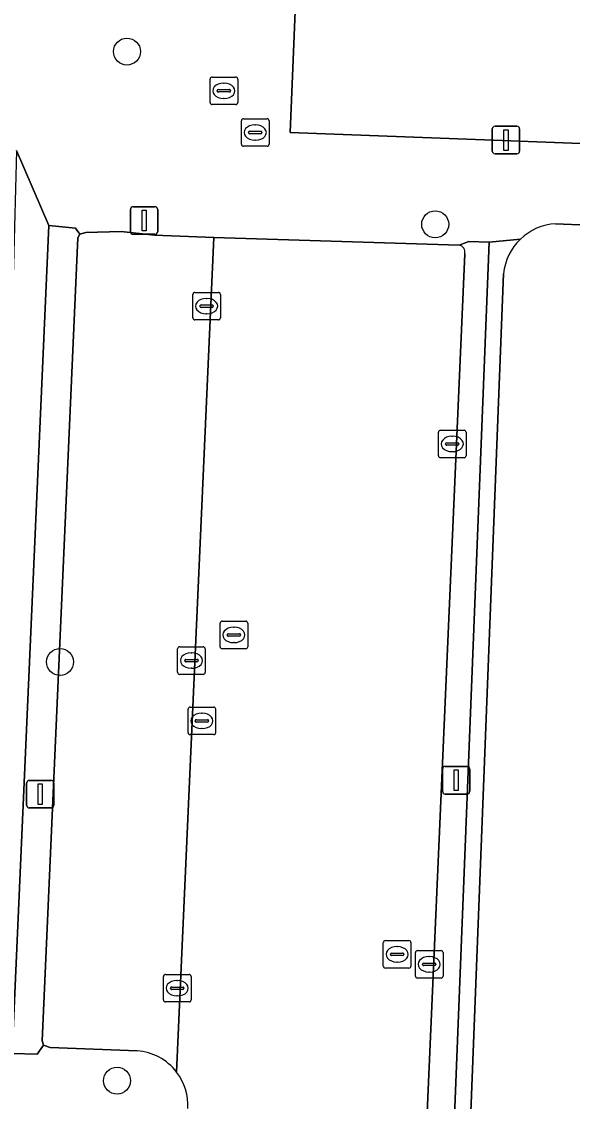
# Model space of a CAD drawing. Extents: x 160732 to 162107, y 387428 to 388479.
# Drawn here: x 161104.92 to 161124.89, y 387650.15 to 387689.33 of the extents above; entities that cross this region are included whole.
import ezdxf

# ---------------------------------------------------------------- set-up
doc = ezdxf.new("R2010")
doc.units = 0
for name, color, linetype in [('IMGEO_Boom', 7, 'Continuous'), ('IMGEO_Brandkraan', 7, 'Continuous'), ('IMGEO_Erf', 7, 'Continuous'), ('IMGEO_Kolk', 7, 'Continuous'), ('IMGEO_Lichtmast', 7, 'Continuous'), ('IMGEO_Parkeervlak_open', 7, 'Continuous'), ('IMGEO_Rijbaan_lokaal_open', 7, 'Continuous'), ('IMGEO_Rioolput', 7, 'Continuous'), ('IMGEO_Voetpad_open', 7, 'Continuous')]:
    doc.layers.add(name, color=color, linetype=linetype)

msp = doc.modelspace()

# ---------------------------------------------------------------- linework, layer by layer
at = {"layer": 'IMGEO_Boom'}
for centre in [(161108.737, 387688.242), (161119.912, 387681.974), (161106.314, 387666.094), (161108.38, 387650.898)]:
    msp.add_circle(centre, 0.489, dxfattribs=at)
at = {"layer": 'IMGEO_Brandkraan'}
for p, q in [((161118.032, 387655.059), (161118.032, 387655.911)), ((161118.107, 387655.985), (161118.959, 387655.985)), ((161118.52, 387655.765), (161118.545, 387655.765)), ((161119.033, 387655.911), (161119.033, 387655.059)), ((161118.291, 387655.479), (161118.291, 387655.491)), ((161118.729, 387655.442), (161118.331, 387655.442)), ((161118.334, 387655.528), (161118.732, 387655.528)), ((161118.775, 387655.491), (161118.775, 387655.479)), ((161118.959, 387654.985), (161118.107, 387654.985)), ((161118.543, 387655.205), (161118.518, 387655.205))]:
    msp.add_line(p, q, dxfattribs=at)
for points in [[(161118.032, 387655.059), (161118.032, 387655.911)], [(161118.107, 387655.985), (161118.959, 387655.985)], [(161119.033, 387655.911), (161119.033, 387655.059)], [(161118.959, 387654.985), (161118.107, 387654.985)]]:
    msp.add_lwpolyline(points, dxfattribs=at)
for centre, radius, start, end in [((161118.109, 387655.909), 0.0765, 91.552, 178.448), ((161118.109, 387655.909), 0.0765, 91.552, 178.448), ((161118.957, 387655.909), 0.0765, 1.552, 88.448), ((161118.957, 387655.909), 0.0765, 1.552, 88.448), ((161118.331, 387655.488), 0.0403, 85.8775, 175.7526), ((161118.328, 387655.478), 0.0366, 178.938, 274.7102), ((161118.732, 387655.485), 0.043, 264.8664, 352.4533), ((161118.736, 387655.49), 0.0386, 1.7309, 96.639), ((161118.109, 387655.061), 0.0765, 181.552, 268.448), ((161118.109, 387655.061), 0.0765, 181.552, 268.448), ((161118.957, 387655.061), 0.0765, 271.552, 358.448), ((161118.957, 387655.061), 0.0765, 271.552, 358.448)]:
    msp.add_arc(centre, radius, start, end, dxfattribs=at)
for centre, major_axis, ratio, start_param, end_param in [((161118.519, 387655.485), (-0.387, 0.002), 0.722429, 4.712389, 7.853982), ((161118.544, 387655.485), (-0.39, 0.002), 0.717154, 1.570796, 4.712389)]:
    msp.add_ellipse(centre, major_axis=major_axis, ratio=ratio, start_param=start_param, end_param=end_param, dxfattribs=at)
at = {"layer": 'IMGEO_Erf'}
for points in [[(161115.604, 387711.866), (161115.535, 387710.66), (161115.689, 387710.643), (161115.059, 387694.991), (161114.651, 387685.302), (161122.654, 387684.997), (161157.729, 387683.661), (161158.641, 387709.529)], [(161141.168, 387658.955), (161141.416, 387665.334), (161141.664, 387671.712), (161140.626, 387671.752), (161140.997, 387681.285), (161132.542, 387681.663), (161126.614, 387681.9), (161124.277, 387681.994)], [(161122.39, 387680.18), (161120.442, 387630.212), (161120.439, 387630.067)]]:
    msp.add_lwpolyline(points, dxfattribs=at)
for centre, radius, start, end in [((161124.399, 387679.98), 2.018, 93.464, 133.8935), ((161124.397, 387679.979), 2.017, 133.8376, 174.2818)]:
    msp.add_arc(centre, radius, start, end, dxfattribs=at)
at = {"layer": 'IMGEO_Kolk'}
for p, q in [((161111.126, 387678.578), (161111.126, 387679.43)), ((161111.201, 387679.504), (161112.053, 387679.504)), ((161111.614, 387679.284), (161111.639, 387679.284)), ((161112.127, 387679.43), (161112.127, 387678.578)), ((161111.385, 387678.998), (161111.385, 387679.01)), ((161111.823, 387678.961), (161111.425, 387678.961)), ((161111.428, 387679.047), (161111.826, 387679.047)), ((161111.869, 387679.01), (161111.869, 387678.998)), ((161112.053, 387678.504), (161111.201, 387678.504)), ((161111.637, 387678.724), (161111.612, 387678.724)), ((161120.031, 387673.578), (161120.031, 387674.43)), ((161120.106, 387674.504), (161120.958, 387674.504)), ((161120.519, 387674.284), (161120.544, 387674.284)), ((161121.032, 387674.43), (161121.032, 387673.578)), ((161120.29, 387673.998), (161120.29, 387674.01)), ((161120.728, 387673.961), (161120.33, 387673.961)), ((161120.333, 387674.047), (161120.731, 387674.047)), ((161120.774, 387674.01), (161120.774, 387673.998)), ((161120.958, 387673.504), (161120.106, 387673.504)), ((161120.542, 387673.724), (161120.517, 387673.724)), ((161110.575, 387665.718), (161110.575, 387666.57)), ((161110.65, 387666.644), (161111.502, 387666.644)), ((161111.063, 387666.424), (161111.088, 387666.424)), ((161111.576, 387666.57), (161111.576, 387665.718)), ((161110.834, 387666.138), (161110.834, 387666.15)), ((161111.272, 387666.101), (161110.874, 387666.101)), ((161110.877, 387666.187), (161111.275, 387666.187)), ((161111.318, 387666.15), (161111.318, 387666.138)), ((161111.502, 387665.644), (161110.65, 387665.644)), ((161111.086, 387665.864), (161111.061, 387665.864)), ((161119.196, 387654.695), (161119.196, 387655.547)), ((161119.271, 387655.621), (161120.123, 387655.621)), ((161119.684, 387655.401), (161119.709, 387655.401)), ((161120.197, 387655.547), (161120.197, 387654.695)), ((161119.455, 387655.115), (161119.455, 387655.127)), ((161119.893, 387655.078), (161119.495, 387655.078)), ((161119.498, 387655.164), (161119.896, 387655.164)), ((161119.939, 387655.127), (161119.939, 387655.115)), ((161110.061, 387653.83), (161110.061, 387654.682)), ((161110.136, 387654.756), (161110.988, 387654.756)), ((161111.062, 387654.682), (161111.062, 387653.83)), ((161120.123, 387654.621), (161119.271, 387654.621)), ((161119.707, 387654.841), (161119.682, 387654.841)), ((161110.32, 387654.25), (161110.32, 387654.262)), ((161110.758, 387654.213), (161110.36, 387654.213)), ((161110.363, 387654.299), (161110.761, 387654.299)), ((161110.549, 387654.536), (161110.574, 387654.536)), ((161110.804, 387654.262), (161110.804, 387654.25)), ((161110.572, 387653.976), (161110.547, 387653.976)), ((161110.988, 387653.756), (161110.136, 387653.756))]:
    msp.add_line(p, q, dxfattribs=at)
for points in [[(161111.126, 387678.578), (161111.126, 387679.43)], [(161111.201, 387679.504), (161112.053, 387679.504)], [(161112.127, 387679.43), (161112.127, 387678.578)], [(161112.053, 387678.504), (161111.201, 387678.504)], [(161120.031, 387673.578), (161120.031, 387674.43)], [(161120.106, 387674.504), (161120.958, 387674.504)], [(161121.032, 387674.43), (161121.032, 387673.578)], [(161120.958, 387673.504), (161120.106, 387673.504)], [(161110.575, 387665.718), (161110.575, 387666.57)], [(161110.65, 387666.644), (161111.502, 387666.644)], [(161111.576, 387666.57), (161111.576, 387665.718)], [(161111.502, 387665.644), (161110.65, 387665.644)], [(161119.196, 387654.695), (161119.196, 387655.547)], [(161119.271, 387655.621), (161120.123, 387655.621)], [(161120.197, 387655.547), (161120.197, 387654.695)], [(161110.061, 387653.83), (161110.061, 387654.682)], [(161110.136, 387654.756), (161110.988, 387654.756)], [(161111.062, 387654.682), (161111.062, 387653.83)], [(161120.123, 387654.621), (161119.271, 387654.621)], [(161110.988, 387653.756), (161110.136, 387653.756)]]:
    msp.add_lwpolyline(points, dxfattribs=at)
for centre, radius, start, end in [((161111.203, 387679.428), 0.0765, 91.552, 178.448), ((161111.203, 387679.428), 0.0765, 91.552, 178.448), ((161112.051, 387679.428), 0.0765, 1.552, 88.448), ((161112.051, 387679.428), 0.0765, 1.552, 88.448), ((161111.425, 387679.007), 0.0403, 85.8775, 175.7526), ((161111.422, 387678.997), 0.0366, 178.938, 274.7102), ((161111.826, 387679.004), 0.043, 264.8664, 352.4533), ((161111.83, 387679.009), 0.0386, 1.7309, 96.639), ((161111.203, 387678.58), 0.0765, 181.552, 268.448), ((161111.203, 387678.58), 0.0765, 181.552, 268.448), ((161112.051, 387678.58), 0.0765, 271.552, 358.448), ((161112.051, 387678.58), 0.0765, 271.552, 358.448), ((161120.108, 387674.428), 0.0765, 91.552, 178.448), ((161120.108, 387674.428), 0.0765, 91.552, 178.448), ((161120.956, 387674.428), 0.0765, 1.552, 88.448), ((161120.956, 387674.428), 0.0765, 1.552, 88.448), ((161120.33, 387674.007), 0.0403, 85.8775, 175.7526), ((161120.327, 387673.997), 0.0366, 178.938, 274.7102), ((161120.731, 387674.004), 0.043, 264.8664, 352.4533), ((161120.735, 387674.009), 0.0386, 1.7309, 96.639), ((161120.108, 387673.58), 0.0765, 181.552, 268.448), ((161120.108, 387673.58), 0.0765, 181.552, 268.448), ((161120.956, 387673.58), 0.0765, 271.552, 358.448), ((161120.956, 387673.58), 0.0765, 271.552, 358.448), ((161110.652, 387666.568), 0.0765, 91.552, 178.448), ((161110.652, 387666.568), 0.0765, 91.552, 178.448), ((161111.5, 387666.568), 0.0765, 1.552, 88.448), ((161111.5, 387666.568), 0.0765, 1.552, 88.448), ((161110.874, 387666.147), 0.0403, 85.8775, 175.7526), ((161110.871, 387666.137), 0.0366, 178.938, 274.7102), ((161111.275, 387666.144), 0.043, 264.8664, 352.4533), ((161111.279, 387666.149), 0.0386, 1.7309, 96.639), ((161110.652, 387665.72), 0.0765, 181.552, 268.448), ((161110.652, 387665.72), 0.0765, 181.552, 268.448), ((161111.5, 387665.72), 0.0765, 271.552, 358.448), ((161111.5, 387665.72), 0.0765, 271.552, 358.448), ((161119.273, 387655.545), 0.0765, 91.552, 178.448), ((161119.273, 387655.545), 0.0765, 91.552, 178.448), ((161120.121, 387655.545), 0.0765, 1.552, 88.448), ((161120.121, 387655.545), 0.0765, 1.552, 88.448), ((161119.495, 387655.124), 0.0403, 85.8775, 175.7526), ((161119.492, 387655.114), 0.0366, 178.938, 274.7102), ((161119.896, 387655.121), 0.043, 264.8664, 352.4533), ((161119.9, 387655.126), 0.0386, 1.7309, 96.639), ((161110.138, 387654.68), 0.0765, 91.552, 178.448), ((161110.138, 387654.68), 0.0765, 91.552, 178.448), ((161110.986, 387654.68), 0.0765, 1.552, 88.448), ((161110.986, 387654.68), 0.0765, 1.552, 88.448), ((161119.273, 387654.697), 0.0765, 181.552, 268.448), ((161119.273, 387654.697), 0.0765, 181.552, 268.448), ((161120.121, 387654.697), 0.0765, 271.552, 358.448), ((161120.121, 387654.697), 0.0765, 271.552, 358.448), ((161110.36, 387654.259), 0.0403, 85.8775, 175.7526), ((161110.357, 387654.249), 0.0366, 178.938, 274.7102), ((161110.761, 387654.256), 0.043, 264.8664, 352.4533), ((161110.765, 387654.261), 0.0386, 1.7309, 96.639), ((161110.138, 387653.832), 0.0765, 181.552, 268.448), ((161110.138, 387653.832), 0.0765, 181.552, 268.448), ((161110.986, 387653.832), 0.0765, 271.552, 358.448), ((161110.986, 387653.832), 0.0765, 271.552, 358.448)]:
    msp.add_arc(centre, radius, start, end, dxfattribs=at)
for centre, major_axis, ratio, start_param, end_param in [((161111.613, 387679.004), (-0.387, 0.002), 0.722429, 4.712389, 7.853982), ((161111.638, 387679.004), (-0.39, 0.002), 0.717154, 1.570796, 4.712389), ((161120.518, 387674.004), (-0.387, 0.002), 0.722429, 4.712389, 7.853982), ((161120.543, 387674.004), (-0.39, 0.002), 0.717154, 1.570796, 4.712389), ((161111.062, 387666.144), (-0.387, 0.002), 0.722429, 4.712389, 7.853982), ((161111.087, 387666.144), (-0.39, 0.002), 0.717154, 1.570796, 4.712389), ((161119.683, 387655.121), (-0.387, 0.002), 0.722429, 4.712389, 7.853982), ((161119.708, 387655.121), (-0.39, 0.002), 0.717154, 1.570796, 4.712389), ((161110.548, 387654.256), (-0.387, 0.002), 0.722429, 4.712389, 7.853982), ((161110.573, 387654.256), (-0.39, 0.002), 0.717154, 1.570796, 4.712389)]:
    msp.add_ellipse(centre, major_axis=major_axis, ratio=ratio, start_param=start_param, end_param=end_param, dxfattribs=at)
at = {"layer": 'IMGEO_Lichtmast'}
for p, q in [((161121.982, 387684.633), (161121.982, 387685.433)), ((161121.982, 387685.433), (161121.982, 387684.633)), ((161122.082, 387685.533), (161122.872, 387685.533)), ((161122.872, 387685.533), (161122.082, 387685.533)), ((161122.972, 387685.433), (161122.972, 387684.633)), ((161122.972, 387684.633), (161122.972, 387685.433)), ((161122.872, 387684.533), (161122.082, 387684.533)), ((161122.082, 387684.533), (161122.872, 387684.533)), ((161108.865, 387681.713), (161108.865, 387682.513)), ((161108.865, 387682.513), (161108.865, 387681.713)), ((161108.965, 387682.613), (161109.755, 387682.613)), ((161109.755, 387682.613), (161108.965, 387682.613)), ((161109.855, 387682.513), (161109.855, 387681.713)), ((161109.855, 387681.713), (161109.855, 387682.513)), ((161109.755, 387681.613), (161108.965, 387681.613)), ((161108.965, 387681.613), (161109.755, 387681.613)), ((161120.177, 387661.402), (161120.177, 387662.202)), ((161120.177, 387662.202), (161120.177, 387661.402)), ((161120.277, 387662.302), (161121.067, 387662.302)), ((161121.067, 387662.302), (161120.277, 387662.302)), ((161121.167, 387662.202), (161121.167, 387661.402)), ((161121.167, 387661.402), (161121.167, 387662.202)), ((161105.099, 387660.898), (161105.099, 387661.698)), ((161105.099, 387661.698), (161105.099, 387660.898)), ((161105.199, 387661.798), (161105.989, 387661.798)), ((161105.989, 387661.798), (161105.199, 387661.798)), ((161106.089, 387661.698), (161106.089, 387660.898)), ((161106.089, 387660.898), (161106.089, 387661.698)), ((161121.067, 387661.302), (161120.277, 387661.302)), ((161120.277, 387661.302), (161121.067, 387661.302)), ((161105.989, 387660.798), (161105.199, 387660.798)), ((161105.199, 387660.798), (161105.989, 387660.798))]:
    msp.add_line(p, q, dxfattribs=at)
for points in [[(161122.402, 387685.408), (161122.552, 387685.408), (161122.552, 387684.658), (161122.402, 387684.658), (161122.402, 387685.408)], [(161109.285, 387682.488), (161109.435, 387682.488), (161109.435, 387681.738), (161109.285, 387681.738), (161109.285, 387682.488)], [(161120.597, 387662.177), (161120.747, 387662.177), (161120.747, 387661.427), (161120.597, 387661.427), (161120.597, 387662.177)], [(161105.519, 387661.673), (161105.669, 387661.673), (161105.669, 387660.923), (161105.519, 387660.923), (161105.519, 387661.673)]]:
    msp.add_lwpolyline(points, dxfattribs=at)
for centre, start, end in [((161122.082, 387685.433), 90, 180), ((161122.082, 387685.433), 90, 180), ((161122.872, 387685.433), 0, 90), ((161122.872, 387685.433), 360, 90), ((161122.082, 387684.633), 180, 270), ((161122.082, 387684.633), 180, 270), ((161122.872, 387684.633), 270, 0), ((161122.872, 387684.633), 270, 0), ((161108.965, 387682.513), 90, 180), ((161108.965, 387682.513), 90, 180), ((161109.755, 387682.513), 0, 90), ((161109.755, 387682.513), 360, 90), ((161108.965, 387681.713), 180, 270), ((161108.965, 387681.713), 180, 270), ((161109.755, 387681.713), 270, 0), ((161109.755, 387681.713), 270, 0), ((161120.277, 387662.202), 90, 180), ((161120.277, 387662.202), 90, 180), ((161121.067, 387662.202), 0, 90), ((161121.067, 387662.202), 360, 90), ((161105.199, 387661.698), 90, 180), ((161105.199, 387661.698), 90, 180), ((161105.989, 387661.698), 0, 90), ((161105.989, 387661.698), 360, 90), ((161120.277, 387661.402), 180, 270), ((161120.277, 387661.402), 180, 270), ((161121.067, 387661.402), 270, 0), ((161121.067, 387661.402), 270, 0), ((161105.199, 387660.898), 180, 270), ((161105.199, 387660.898), 180, 270), ((161105.989, 387660.898), 270, 0), ((161105.989, 387660.898), 270, 0)]:
    msp.add_arc(centre, 0.1, start, end, dxfattribs=at)
at = {"layer": 'IMGEO_Parkeervlak_open'}
for points in [[(161111.893, 387681.495), (161109.734, 387681.578), (161108.525, 387681.711), (161107.243, 387681.682), (161107.028, 387681.613), (161106.963, 387681.479), (161105.667, 387652.349), (161105.716, 387652.188), (161105.95, 387652.108), (161109.106, 387651.981)], [(161110.538, 387651.212), (161111.893, 387681.495)]]:
    msp.add_lwpolyline(points, dxfattribs=at)
msp.add_arc((161108.968, 387650.006), 1.98, 37.527, 86.0004, dxfattribs=at)
at = {"layer": 'IMGEO_Rijbaan_lokaal_open'}
for points in [[(161120.783, 387681.22), (161111.893, 387681.495), (161110.538, 387651.212)], [(161118.76, 387630.161), (161120.983, 387680.901)]]:
    msp.add_lwpolyline(points, dxfattribs=at)
for centre, radius, start, end in [((161120.733, 387680.967), 0.258, 345.2339, 78.9382), ((161108.971, 387650.007), 1.977, 356.5149, 37.5568)]:
    msp.add_arc(centre, radius, start, end, dxfattribs=at)
at = {"layer": 'IMGEO_Rioolput'}
for p, q in [((161111.752, 387686.392), (161111.752, 387687.244)), ((161111.827, 387687.318), (161112.679, 387687.318)), ((161112.753, 387687.244), (161112.753, 387686.392)), ((161112.011, 387686.812), (161112.011, 387686.824)), ((161112.449, 387686.775), (161112.051, 387686.775)), ((161112.054, 387686.861), (161112.452, 387686.861)), ((161112.24, 387687.098), (161112.265, 387687.098)), ((161112.495, 387686.824), (161112.495, 387686.812)), ((161112.263, 387686.538), (161112.238, 387686.538)), ((161112.679, 387686.318), (161111.827, 387686.318)), ((161112.889, 387684.879), (161112.889, 387685.731)), ((161112.964, 387685.805), (161113.816, 387685.805)), ((161113.377, 387685.585), (161113.402, 387685.585)), ((161113.89, 387685.731), (161113.89, 387684.879)), ((161113.148, 387685.299), (161113.148, 387685.311)), ((161113.586, 387685.262), (161113.188, 387685.262)), ((161113.191, 387685.348), (161113.589, 387685.348)), ((161113.632, 387685.311), (161113.632, 387685.299)), ((161113.816, 387684.805), (161112.964, 387684.805)), ((161113.4, 387685.025), (161113.375, 387685.025)), ((161112.19, 387667.574), (161113.042, 387667.574)), ((161112.115, 387666.648), (161112.115, 387667.5)), ((161112.603, 387667.354), (161112.628, 387667.354)), ((161113.116, 387667.5), (161113.116, 387666.648)), ((161112.374, 387667.068), (161112.374, 387667.08)), ((161112.812, 387667.031), (161112.414, 387667.031)), ((161112.417, 387667.117), (161112.815, 387667.117)), ((161112.626, 387666.794), (161112.601, 387666.794)), ((161112.858, 387667.08), (161112.858, 387667.068)), ((161113.042, 387666.574), (161112.19, 387666.574)), ((161110.953, 387663.53), (161110.953, 387664.382)), ((161111.028, 387664.456), (161111.88, 387664.456)), ((161111.954, 387664.382), (161111.954, 387663.53)), ((161111.255, 387663.999), (161111.653, 387663.999)), ((161111.441, 387664.236), (161111.466, 387664.236)), ((161111.212, 387663.95), (161111.212, 387663.962)), ((161111.65, 387663.913), (161111.252, 387663.913)), ((161111.464, 387663.676), (161111.439, 387663.676)), ((161111.696, 387663.962), (161111.696, 387663.95)), ((161111.88, 387663.456), (161111.028, 387663.456))]:
    msp.add_line(p, q, dxfattribs=at)
for points in [[(161111.752, 387686.392), (161111.752, 387687.244)], [(161111.827, 387687.318), (161112.679, 387687.318)], [(161112.753, 387687.244), (161112.753, 387686.392)], [(161112.679, 387686.318), (161111.827, 387686.318)], [(161112.889, 387684.879), (161112.889, 387685.731)], [(161112.964, 387685.805), (161113.816, 387685.805)], [(161113.89, 387685.731), (161113.89, 387684.879)], [(161113.816, 387684.805), (161112.964, 387684.805)], [(161112.19, 387667.574), (161113.042, 387667.574)], [(161112.115, 387666.648), (161112.115, 387667.5)], [(161113.116, 387667.5), (161113.116, 387666.648)], [(161113.042, 387666.574), (161112.19, 387666.574)], [(161110.953, 387663.53), (161110.953, 387664.382)], [(161111.028, 387664.456), (161111.88, 387664.456)], [(161111.954, 387664.382), (161111.954, 387663.53)], [(161111.88, 387663.456), (161111.028, 387663.456)]]:
    msp.add_lwpolyline(points, dxfattribs=at)
for centre, radius, start, end in [((161111.829, 387687.242), 0.0765, 91.552, 178.448), ((161111.829, 387687.242), 0.0765, 91.552, 178.448), ((161112.677, 387687.242), 0.0765, 1.552, 88.448), ((161112.677, 387687.242), 0.0765, 1.552, 88.448), ((161112.051, 387686.821), 0.0403, 85.8775, 175.7526), ((161112.048, 387686.811), 0.0366, 178.938, 274.7102), ((161112.452, 387686.818), 0.043, 264.8664, 352.4533), ((161112.456, 387686.823), 0.0386, 1.7309, 96.639), ((161111.829, 387686.394), 0.0765, 181.552, 268.448), ((161111.829, 387686.394), 0.0765, 181.552, 268.448), ((161112.677, 387686.394), 0.0765, 271.552, 358.448), ((161112.677, 387686.394), 0.0765, 271.552, 358.448), ((161112.966, 387685.729), 0.0765, 91.552, 178.448), ((161112.966, 387685.729), 0.0765, 91.552, 178.448), ((161113.814, 387685.729), 0.0765, 1.552, 88.448), ((161113.814, 387685.729), 0.0765, 1.552, 88.448), ((161113.188, 387685.308), 0.0403, 85.8775, 175.7526), ((161113.185, 387685.298), 0.0366, 178.938, 274.7102), ((161113.589, 387685.305), 0.043, 264.8664, 352.4533), ((161113.593, 387685.31), 0.0386, 1.7309, 96.639), ((161112.966, 387684.881), 0.0765, 181.552, 268.448), ((161112.966, 387684.881), 0.0765, 181.552, 268.448), ((161113.814, 387684.881), 0.0765, 271.552, 358.448), ((161113.814, 387684.881), 0.0765, 271.552, 358.448), ((161112.192, 387667.498), 0.0765, 91.552, 178.448), ((161112.192, 387667.498), 0.0765, 91.552, 178.448), ((161113.04, 387667.498), 0.0765, 1.552, 88.448), ((161113.04, 387667.498), 0.0765, 1.552, 88.448), ((161112.414, 387667.077), 0.0403, 85.8775, 175.7526), ((161112.411, 387667.067), 0.0366, 178.938, 274.7102), ((161112.815, 387667.074), 0.043, 264.8664, 352.4533), ((161112.819, 387667.079), 0.0386, 1.7309, 96.639), ((161112.192, 387666.65), 0.0765, 181.552, 268.448), ((161112.192, 387666.65), 0.0765, 181.552, 268.448), ((161113.04, 387666.65), 0.0765, 271.552, 358.448), ((161113.04, 387666.65), 0.0765, 271.552, 358.448), ((161111.03, 387664.38), 0.0765, 91.552, 178.448), ((161111.03, 387664.38), 0.0765, 91.552, 178.448), ((161111.878, 387664.38), 0.0765, 1.552, 88.448), ((161111.878, 387664.38), 0.0765, 1.552, 88.448), ((161111.252, 387663.959), 0.0403, 85.8775, 175.7526), ((161111.657, 387663.961), 0.0386, 1.7309, 96.639), ((161111.249, 387663.949), 0.0366, 178.938, 274.7102), ((161111.653, 387663.956), 0.043, 264.8664, 352.4533), ((161111.03, 387663.532), 0.0765, 181.552, 268.448), ((161111.03, 387663.532), 0.0765, 181.552, 268.448), ((161111.878, 387663.532), 0.0765, 271.552, 358.448), ((161111.878, 387663.532), 0.0765, 271.552, 358.448)]:
    msp.add_arc(centre, radius, start, end, dxfattribs=at)
for centre, major_axis, ratio, start_param, end_param in [((161112.239, 387686.818), (-0.387, 0.002), 0.722429, 4.712389, 7.853982), ((161112.264, 387686.818), (-0.39, 0.002), 0.717154, 1.570796, 4.712389), ((161113.376, 387685.305), (-0.387, 0.002), 0.722429, 4.712389, 7.853982), ((161113.401, 387685.305), (-0.39, 0.002), 0.717154, 1.570796, 4.712389), ((161112.602, 387667.074), (-0.387, 0.002), 0.722429, 4.712389, 7.853982), ((161112.627, 387667.074), (-0.39, 0.002), 0.717154, 1.570796, 4.712389), ((161111.44, 387663.956), (-0.387, 0.002), 0.722429, 4.712389, 7.853982), ((161111.465, 387663.956), (-0.39, 0.002), 0.717154, 1.570796, 4.712389)]:
    msp.add_ellipse(centre, major_axis=major_axis, ratio=ratio, start_param=start_param, end_param=end_param, dxfattribs=at)
at = {"layer": 'IMGEO_Voetpad_open'}
for points in [[(161163.496, 387709.962), (161158.67, 387710.144), (161158.641, 387709.529), (161157.729, 387683.661), (161122.654, 387684.997), (161114.651, 387685.302), (161115.059, 387694.991), (161115.689, 387710.643), (161115.535, 387710.66), (161115.604, 387711.866)], [(161109.106, 387651.981), (161105.95, 387652.108), (161105.716, 387652.188), (161105.484, 387651.856), (161104.578, 387651.887), (161105.904, 387681.934), (161104.74, 387684.657), (161104.624, 387680.488), (161104.499, 387677.308), (161104.377, 387674.199), (161104.242, 387671.026), (161104.105, 387667.801), (161103.976, 387664.617), (161103.85, 387661.493), (161103.703, 387658.365), (161103.562, 387654.995), (161103.478, 387654.999), (161103.227, 387649.406), (161105.739, 387649.265)], [(161104.74, 387684.657), (161105.904, 387681.934), (161106.869, 387681.836), (161107.028, 387681.613), (161107.243, 387681.682), (161108.525, 387681.711), (161109.734, 387681.578), (161111.893, 387681.495), (161120.783, 387681.22), (161121.129, 387681.356), (161121.864, 387681.321), (161123, 387681.434)], [(161124.277, 387681.994), (161126.614, 387681.9), (161132.542, 387681.663), (161140.997, 387681.285), (161152.408, 387680.842), (161157.536, 387680.714), (161158.458, 387679.941), (161159.084, 387678.892), (161158.688, 387671.93), (161160.3, 387671.821), (161160.256, 387670.943), (161161.33, 387670.927), (161161.297, 387669.562)], [(161120.983, 387680.901), (161118.76, 387630.161), (161119.836, 387630.1), (161121.864, 387681.321), (161121.129, 387681.356), (161120.783, 387681.22)], [(161123, 387681.434), (161121.864, 387681.321), (161119.836, 387630.1), (161120.439, 387630.067), (161120.442, 387630.212), (161122.39, 387680.18)]]:
    msp.add_lwpolyline(points, dxfattribs=at)
msp.add_lwpolyline([(161106.869, 387681.836), (161105.904, 387681.934), (161104.578, 387651.887), (161105.484, 387651.856), (161105.716, 387652.188), (161105.667, 387652.349), (161106.963, 387681.479), (161107.028, 387681.613)], close=True, dxfattribs=at)
for centre, radius, start, end in [((161124.399, 387679.98), 2.018, 93.464, 133.8935), ((161124.397, 387679.979), 2.017, 133.8376, 174.2818), ((161120.733, 387680.967), 0.258, 345.2339, 78.9382), ((161108.968, 387650.006), 1.98, 37.527, 86.0004), ((161108.971, 387650.007), 1.977, 356.5149, 37.5568)]:
    msp.add_arc(centre, radius, start, end, dxfattribs=at)

doc.saveas('drawing.dxf')
